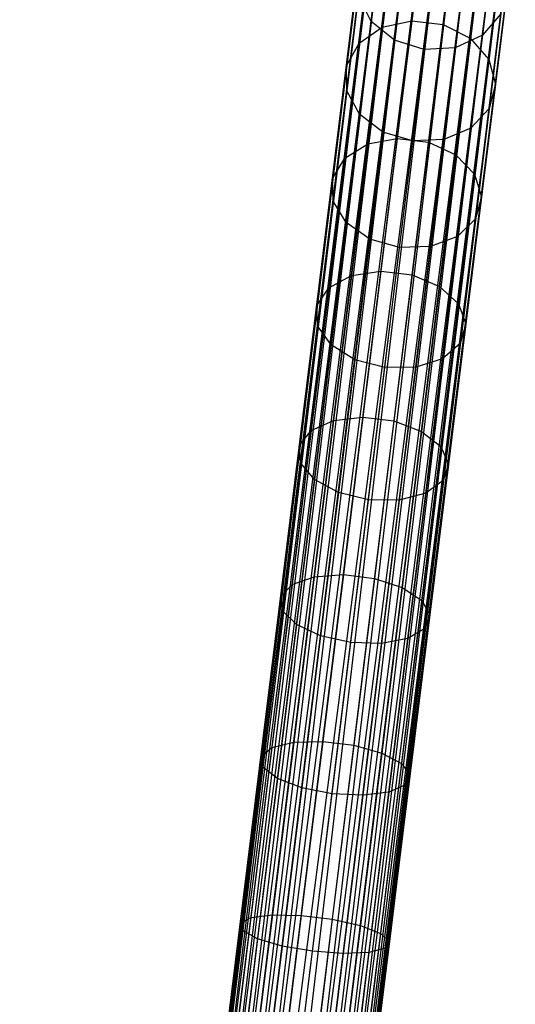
# Model space of a CAD drawing. Extents: x -102 to 102, y -101 to 102.
# Tile 443 of 481: x 4.33 to 10.9, y 65.6 to 78.64. Entities that reach past the tile are written whole.
import ezdxf

# ---------------------------------------------------------------- set-up
doc = ezdxf.new("R2010")
doc.units = 0
doc.header["$LTSCALE"] = 25.4
doc.layers.get('0').update_dxf_attribs({"linetype": 'CONTINUOUS'})

# ---------------------------------------------------------------- blocks, each defined once
blk = doc.blocks.new('NL2500011659_STL')
at = {"color": 0}
for p, q in [((4.33, 43.057, -7.395), (8.924, 80.155, -7.395)), ((4.33, 43.057, -7.605), (8.924, 80.155, -7.395)), ((4.33, 43.057, -7.605), (8.924, 80.155, -7.395)), ((4.33, 43.057, -7.395), (8.924, 80.155, -7.395)), ((8.967, 80.149, -7.809), (4.33, 43.057, -7.605)), ((8.967, 80.149, -7.809), (4.33, 43.057, -7.605)), ((8.924, 80.155, -7.395), (4.373, 43.052, -7.191)), ((8.924, 80.155, -7.395), (4.373, 43.052, -7.191)), ((4.373, 43.052, -7.809), (8.967, 80.149, -7.809)), ((4.373, 43.052, -7.809), (8.967, 80.149, -7.809)), ((4.373, 43.052, -7.191), (9.051, 80.139, -7)), ((4.373, 43.052, -7.191), (9.051, 80.139, -7)), ((4.458, 43.041, -8), (8.967, 80.149, -7.809)), ((4.458, 43.041, -8), (8.967, 80.149, -7.809)), ((4.458, 43.041, -7), (9.051, 80.139, -7)), ((4.458, 43.041, -7), (9.051, 80.139, -7)), ((9.173, 80.124, -8.169), (4.458, 43.041, -8)), ((9.173, 80.124, -8.169), (4.458, 43.041, -8)), ((9.051, 80.139, -7), (4.58, 43.026, -6.831)), ((9.051, 80.139, -7), (4.58, 43.026, -6.831)), ((4.58, 43.026, -8.169), (9.173, 80.124, -8.169)), ((4.58, 43.026, -8.169), (9.173, 80.124, -8.169)), ((4.58, 43.026, -6.831), (9.327, 80.105, -6.691)), ((4.58, 43.026, -6.831), (9.327, 80.105, -6.691)), ((4.734, 43.007, -8.309), (9.173, 80.124, -8.169)), ((4.734, 43.007, -8.309), (9.173, 80.124, -8.169)), ((4.734, 43.007, -6.691), (9.327, 80.105, -6.691)), ((4.734, 43.007, -6.691), (9.327, 80.105, -6.691)), ((9.507, 80.082, -8.414), (4.734, 43.007, -8.309)), ((9.507, 80.082, -8.414), (4.734, 43.007, -8.309)), ((9.327, 80.105, -6.691), (4.913, 42.985, -6.586)), ((9.327, 80.105, -6.691), (4.913, 42.985, -6.586)), ((4.913, 42.985, -8.414), (9.507, 80.082, -8.414)), ((4.913, 42.985, -8.414), (9.507, 80.082, -8.414)), ((4.913, 42.985, -6.586), (9.704, 80.058, -6.522)), ((4.913, 42.985, -6.586), (9.704, 80.058, -6.522)), ((5.111, 42.96, -8.478), (9.507, 80.082, -8.414)), ((5.111, 42.96, -8.478), (9.507, 80.082, -8.414)), ((5.111, 42.96, -6.522), (9.704, 80.058, -6.522)), ((5.111, 42.96, -6.522), (9.704, 80.058, -6.522)), ((5.111, 42.96, -8.478), (9.911, 80.032, -8.5)), ((5.111, 42.96, -8.478), (9.911, 80.032, -8.5)), ((5.317, 42.935, -6.5), (9.911, 80.032, -6.5)), ((5.317, 42.935, -6.5), (9.911, 80.032, -6.5)), ((5.317, 42.935, -8.5), (9.911, 80.032, -8.5)), ((5.317, 42.935, -8.5), (9.911, 80.032, -8.5)), ((5.523, 42.909, -8.478), (9.911, 80.032, -8.5)), ((5.523, 42.909, -8.478), (9.911, 80.032, -8.5)), ((5.523, 42.909, -6.522), (10.117, 80.007, -6.522)), ((5.523, 42.909, -6.522), (10.117, 80.007, -6.522)), ((10.314, 79.982, -8.414), (5.523, 42.909, -8.478)), ((10.314, 79.982, -8.414), (5.523, 42.909, -8.478)), ((10.117, 80.007, -6.522), (5.721, 42.885, -6.586)), ((10.117, 80.007, -6.522), (5.721, 42.885, -6.586)), ((5.721, 42.885, -8.414), (10.314, 79.982, -8.414)), ((5.721, 42.885, -8.414), (10.314, 79.982, -8.414)), ((5.721, 42.885, -6.586), (10.494, 79.96, -6.691)), ((5.721, 42.885, -6.586), (10.494, 79.96, -6.691)), ((5.9, 42.863, -8.309), (10.314, 79.982, -8.414)), ((5.9, 42.863, -8.309), (10.314, 79.982, -8.414)), ((5.9, 42.863, -6.691), (10.494, 79.96, -6.691)), ((5.9, 42.863, -6.691), (10.494, 79.96, -6.691)), ((10.648, 79.941, -8.169), (5.9, 42.863, -8.309)), ((10.648, 79.941, -8.169), (5.9, 42.863, -8.309)), ((10.494, 79.96, -6.691), (6.055, 42.843, -6.831)), ((10.494, 79.96, -6.691), (6.055, 42.843, -6.831)), ((6.055, 42.843, -8.169), (10.648, 79.941, -8.169)), ((6.055, 42.843, -8.169), (10.648, 79.941, -8.169)), ((6.055, 42.843, -6.831), (10.77, 79.926, -7)), ((6.055, 42.843, -6.831), (10.77, 79.926, -7)), ((6.177, 42.828, -8), (10.648, 79.941, -8.169)), ((6.177, 42.828, -8), (10.648, 79.941, -8.169)), ((6.177, 42.828, -7), (10.77, 79.926, -7)), ((6.177, 42.828, -7), (10.77, 79.926, -7)), ((10.77, 79.926, -7), (6.261, 42.818, -7.191)), ((10.77, 79.926, -7), (6.261, 42.818, -7.191)), ((9.692, 79.96, -298.135), (9.527, 78.625, -300.147)), ((9.692, 79.96, -298.135), (9.527, 78.625, -300.147)), ((10.855, 79.916, -7.809), (6.177, 42.828, -8)), ((10.855, 79.916, -7.809), (6.177, 42.828, -8)), ((6.261, 42.818, -7.809), (10.855, 79.916, -7.809)), ((6.261, 42.818, -7.809), (10.855, 79.916, -7.809)), ((6.261, 42.818, -7.191), (10.898, 79.91, -7.395)), ((6.261, 42.818, -7.191), (10.898, 79.91, -7.395)), ((6.304, 42.813, -7.605), (10.855, 79.916, -7.809)), ((6.304, 42.813, -7.605), (10.855, 79.916, -7.809)), ((10.898, 79.91, -7.395), (6.304, 42.813, -7.605)), ((6.304, 42.813, -7.395), (10.898, 79.91, -7.395)), ((10.898, 79.91, -7.395), (6.304, 42.813, -7.605)), ((6.304, 42.813, -7.395), (10.898, 79.91, -7.395)), ((9.297, 79.862, -298.049), (9.133, 78.538, -300.045)), ((9.297, 79.862, -298.049), (9.133, 78.538, -300.045)), ((10.105, 79.909, -298.135), (9.94, 78.574, -300.147)), ((10.105, 79.909, -298.135), (9.94, 78.574, -300.147)), ((10.464, 79.718, -298.049), (10.3, 78.393, -300.045)), ((10.464, 79.718, -298.049), (10.3, 78.393, -300.045)), ((8.989, 79.632, -297.893), (8.827, 78.327, -299.859)), ((8.989, 79.632, -297.893), (8.827, 78.327, -299.859)), ((9.112, 79.627, -295.315), (8.987, 78.617, -297.3)), ((9.112, 79.627, -295.315), (8.987, 78.617, -297.3)), ((10.587, 79.445, -295.315), (10.462, 78.434, -297.3)), ((10.587, 79.445, -295.315), (10.462, 78.434, -297.3)), ((10.708, 79.419, -297.893), (10.546, 78.114, -299.859)), ((10.708, 79.419, -297.893), (10.546, 78.114, -299.859)), ((8.819, 79.31, -297.692), (8.661, 78.03, -299.621)), ((8.819, 79.31, -297.692), (8.661, 78.03, -299.621)), ((9.418, 79.364, -295.216), (9.295, 78.366, -297.176)), ((9.418, 79.364, -295.216), (9.295, 78.366, -297.176)), ((9.689, 78.243, -297.132), (9.812, 79.236, -295.181)), ((9.689, 78.243, -297.132), (9.812, 79.236, -295.181)), ((10.226, 79.264, -295.216), (10.102, 78.267, -297.176)), ((10.226, 79.264, -295.216), (10.102, 78.267, -297.176)), ((10.793, 79.065, -297.692), (10.635, 77.785, -299.621)), ((10.793, 79.065, -297.692), (10.635, 77.785, -299.621)), ((8.819, 78.95, -297.483), (8.663, 77.697, -299.371)), ((8.819, 78.95, -297.483), (8.663, 77.697, -299.371)), ((8.987, 78.617, -297.3), (8.819, 78.95, -297.483)), ((8.987, 78.617, -297.3), (8.819, 78.95, -297.483)), ((8.987, 78.617, -297.3), (8.834, 77.386, -299.154)), ((8.987, 78.617, -297.3), (8.834, 77.386, -299.154)), ((9.295, 78.366, -297.176), (8.987, 78.617, -297.3)), ((9.295, 78.366, -297.176), (8.987, 78.617, -297.3)), ((9.133, 78.538, -300.045), (9.527, 78.625, -300.147)), ((9.133, 78.538, -300.045), (9.527, 78.625, -300.147)), ((9.527, 78.625, -300.147), (9.334, 77.068, -301.991)), ((9.527, 78.625, -300.147), (9.334, 77.068, -301.991)), ((9.527, 78.625, -300.147), (9.94, 78.574, -300.147)), ((9.527, 78.625, -300.147), (9.94, 78.574, -300.147)), ((10.706, 78.717, -297.483), (10.462, 78.434, -297.3)), ((10.706, 78.717, -297.483), (10.462, 78.434, -297.3)), ((10.706, 78.717, -297.483), (10.551, 77.463, -299.371)), ((10.706, 78.717, -297.483), (10.551, 77.463, -299.371)), ((8.827, 78.327, -299.859), (9.133, 78.538, -300.045)), ((8.827, 78.327, -299.859), (9.133, 78.538, -300.045)), ((9.133, 78.538, -300.045), (8.942, 76.994, -301.875)), ((9.133, 78.538, -300.045), (8.942, 76.994, -301.875)), ((9.94, 78.574, -300.147), (9.747, 77.017, -301.991)), ((9.94, 78.574, -300.147), (9.747, 77.017, -301.991)), ((9.94, 78.574, -300.147), (10.3, 78.393, -300.045)), ((9.94, 78.574, -300.147), (10.3, 78.393, -300.045)), ((9.295, 78.366, -297.176), (9.144, 77.151, -299.007)), ((9.295, 78.366, -297.176), (9.144, 77.151, -299.007)), ((9.689, 78.243, -297.132), (9.295, 78.366, -297.176)), ((9.689, 78.243, -297.132), (9.295, 78.366, -297.176)), ((10.462, 78.434, -297.3), (10.102, 78.267, -297.176)), ((10.462, 78.434, -297.3), (10.102, 78.267, -297.176)), ((10.3, 78.393, -300.045), (10.109, 76.849, -301.875)), ((10.3, 78.393, -300.045), (10.109, 76.849, -301.875)), ((10.3, 78.393, -300.045), (10.546, 78.114, -299.859)), ((10.3, 78.393, -300.045), (10.546, 78.114, -299.859)), ((10.462, 78.434, -297.3), (10.309, 77.204, -299.154)), ((10.462, 78.434, -297.3), (10.309, 77.204, -299.154)), ((8.827, 78.327, -299.859), (8.639, 76.806, -301.661)), ((8.827, 78.327, -299.859), (8.639, 76.806, -301.661)), ((8.661, 78.03, -299.621), (8.827, 78.327, -299.859)), ((8.661, 78.03, -299.621), (8.827, 78.327, -299.859)), ((9.539, 77.033, -298.955), (9.689, 78.243, -297.132)), ((9.539, 77.033, -298.955), (9.689, 78.243, -297.132)), ((10.102, 78.267, -297.176), (9.689, 78.243, -297.132)), ((10.102, 78.267, -297.176), (9.689, 78.243, -297.132)), ((10.102, 78.267, -297.176), (9.952, 77.052, -299.007)), ((10.102, 78.267, -297.176), (9.952, 77.052, -299.007)), ((10.546, 78.114, -299.859), (10.358, 76.593, -301.661)), ((10.546, 78.114, -299.859), (10.358, 76.593, -301.661)), ((10.546, 78.114, -299.859), (10.635, 77.785, -299.621)), ((10.546, 78.114, -299.859), (10.635, 77.785, -299.621)), ((8.661, 78.03, -299.621), (8.476, 76.538, -301.388)), ((8.661, 78.03, -299.621), (8.476, 76.538, -301.388)), ((8.663, 77.697, -299.371), (8.661, 78.03, -299.621)), ((8.663, 77.697, -299.371), (8.661, 78.03, -299.621)), ((10.635, 77.785, -299.621), (10.45, 76.294, -301.388)), ((10.635, 77.785, -299.621), (10.45, 76.294, -301.388)), ((10.635, 77.785, -299.621), (10.551, 77.463, -299.371)), ((10.635, 77.785, -299.621), (10.551, 77.463, -299.371)), ((8.663, 77.697, -299.371), (8.482, 76.236, -301.102)), ((8.663, 77.697, -299.371), (8.482, 76.236, -301.102)), ((8.834, 77.386, -299.154), (8.663, 77.697, -299.371)), ((8.834, 77.386, -299.154), (8.663, 77.697, -299.371)), ((10.551, 77.463, -299.371), (10.309, 77.204, -299.154)), ((10.551, 77.463, -299.371), (10.309, 77.204, -299.154)), ((10.551, 77.463, -299.371), (10.37, 76.002, -301.102)), ((10.551, 77.463, -299.371), (10.37, 76.002, -301.102)), ((8.834, 77.386, -299.154), (8.657, 75.952, -300.853)), ((8.834, 77.386, -299.154), (8.657, 75.952, -300.853)), ((9.144, 77.151, -299.007), (8.834, 77.386, -299.154)), ((9.144, 77.151, -299.007), (8.834, 77.386, -299.154)), ((10.309, 77.204, -299.154), (9.952, 77.052, -299.007)), ((10.309, 77.204, -299.154), (9.952, 77.052, -299.007)), ((10.309, 77.204, -299.154), (10.132, 75.769, -300.853)), ((10.309, 77.204, -299.154), (10.132, 75.769, -300.853)), ((8.942, 76.994, -301.875), (9.334, 77.068, -301.991)), ((8.942, 76.994, -301.875), (9.334, 77.068, -301.991)), ((9.144, 77.151, -299.007), (8.969, 75.735, -300.685)), ((9.144, 77.151, -299.007), (8.969, 75.735, -300.685)), ((9.334, 77.068, -301.991), (9.117, 75.311, -303.642)), ((9.334, 77.068, -301.991), (9.117, 75.311, -303.642)), ((9.539, 77.033, -298.955), (9.144, 77.151, -299.007)), ((9.539, 77.033, -298.955), (9.144, 77.151, -299.007)), ((9.334, 77.068, -301.991), (9.747, 77.017, -301.991)), ((9.334, 77.068, -301.991), (9.747, 77.017, -301.991)), ((9.952, 77.052, -299.007), (9.539, 77.033, -298.955)), ((9.952, 77.052, -299.007), (9.539, 77.033, -298.955)), ((9.952, 77.052, -299.007), (9.776, 75.635, -300.685)), ((9.952, 77.052, -299.007), (9.776, 75.635, -300.685)), ((8.639, 76.806, -301.661), (8.942, 76.994, -301.875)), ((8.639, 76.806, -301.661), (8.942, 76.994, -301.875)), ((8.942, 76.994, -301.875), (8.726, 75.251, -303.512)), ((8.942, 76.994, -301.875), (8.726, 75.251, -303.512)), ((9.365, 75.623, -300.625), (9.539, 77.033, -298.955)), ((9.365, 75.623, -300.625), (9.539, 77.033, -298.955)), ((9.747, 77.017, -301.991), (9.529, 75.26, -303.642)), ((9.747, 77.017, -301.991), (9.529, 75.26, -303.642)), ((9.747, 77.017, -301.991), (10.109, 76.849, -301.875)), ((9.747, 77.017, -301.991), (10.109, 76.849, -301.875)), ((8.639, 76.806, -301.661), (8.426, 75.089, -303.274)), ((8.639, 76.806, -301.661), (8.426, 75.089, -303.274)), ((8.476, 76.538, -301.388), (8.639, 76.806, -301.661)), ((8.476, 76.538, -301.388), (8.639, 76.806, -301.661)), ((10.109, 76.849, -301.875), (9.893, 75.106, -303.512)), ((10.109, 76.849, -301.875), (9.893, 75.106, -303.512)), ((10.109, 76.849, -301.875), (10.358, 76.593, -301.661)), ((10.109, 76.849, -301.875), (10.358, 76.593, -301.661)), ((8.476, 76.538, -301.388), (8.267, 74.854, -302.97)), ((8.476, 76.538, -301.388), (8.267, 74.854, -302.97)), ((8.482, 76.236, -301.102), (8.476, 76.538, -301.388)), ((8.482, 76.236, -301.102), (8.476, 76.538, -301.388)), ((10.358, 76.593, -301.661), (10.145, 74.876, -303.274)), ((10.358, 76.593, -301.661), (10.145, 74.876, -303.274)), ((10.358, 76.593, -301.661), (10.45, 76.294, -301.388)), ((10.358, 76.593, -301.661), (10.45, 76.294, -301.388)), ((10.45, 76.294, -301.388), (10.241, 74.61, -302.97)), ((10.45, 76.294, -301.388), (10.241, 74.61, -302.97)), ((10.45, 76.294, -301.388), (10.37, 76.002, -301.102)), ((10.45, 76.294, -301.388), (10.37, 76.002, -301.102)), ((8.482, 76.236, -301.102), (8.278, 74.587, -302.652)), ((8.482, 76.236, -301.102), (8.278, 74.587, -302.652)), ((8.657, 75.952, -300.853), (8.482, 76.236, -301.102)), ((8.657, 75.952, -300.853), (8.482, 76.236, -301.102)), ((8.657, 75.952, -300.853), (8.456, 74.333, -302.375)), ((8.657, 75.952, -300.853), (8.456, 74.333, -302.375)), ((8.969, 75.735, -300.685), (8.657, 75.952, -300.853)), ((8.969, 75.735, -300.685), (8.657, 75.952, -300.853)), ((10.37, 76.002, -301.102), (10.132, 75.769, -300.853)), ((10.37, 76.002, -301.102), (10.132, 75.769, -300.853)), ((10.37, 76.002, -301.102), (10.166, 74.353, -302.652)), ((10.37, 76.002, -301.102), (10.166, 74.353, -302.652)), ((10.132, 75.769, -300.853), (9.776, 75.635, -300.685)), ((10.132, 75.769, -300.853), (9.776, 75.635, -300.685)), ((10.132, 75.769, -300.853), (9.931, 74.15, -302.375)), ((10.132, 75.769, -300.853), (9.931, 74.15, -302.375)), ((8.969, 75.735, -300.685), (8.771, 74.137, -302.187)), ((8.969, 75.735, -300.685), (8.771, 74.137, -302.187)), ((9.365, 75.623, -300.625), (8.969, 75.735, -300.685)), ((9.365, 75.623, -300.625), (8.969, 75.735, -300.685)), ((9.168, 74.032, -302.12), (9.365, 75.623, -300.625)), ((9.168, 74.032, -302.12), (9.365, 75.623, -300.625)), ((9.776, 75.635, -300.685), (9.365, 75.623, -300.625)), ((9.776, 75.635, -300.685), (9.365, 75.623, -300.625)), ((9.776, 75.635, -300.685), (9.578, 74.037, -302.187)), ((9.776, 75.635, -300.685), (9.578, 74.037, -302.187)), ((8.426, 75.089, -303.274), (8.726, 75.251, -303.512)), ((8.426, 75.089, -303.274), (8.726, 75.251, -303.512)), ((8.726, 75.251, -303.512), (8.489, 73.332, -304.937)), ((8.726, 75.251, -303.512), (8.489, 73.332, -304.937)), ((8.726, 75.251, -303.512), (9.117, 75.311, -303.642)), ((8.726, 75.251, -303.512), (9.117, 75.311, -303.642)), ((9.117, 75.311, -303.642), (8.877, 73.377, -305.078)), ((9.117, 75.311, -303.642), (8.877, 73.377, -305.078)), ((9.117, 75.311, -303.642), (9.529, 75.26, -303.642)), ((9.117, 75.311, -303.642), (9.529, 75.26, -303.642)), ((9.529, 75.26, -303.642), (9.29, 73.326, -305.078)), ((9.529, 75.26, -303.642), (9.29, 73.326, -305.078)), ((9.529, 75.26, -303.642), (9.893, 75.106, -303.512)), ((9.529, 75.26, -303.642), (9.893, 75.106, -303.512)), ((9.893, 75.106, -303.512), (9.656, 73.188, -304.937)), ((9.893, 75.106, -303.512), (9.656, 73.188, -304.937)), ((9.893, 75.106, -303.512), (10.145, 74.876, -303.274)), ((9.893, 75.106, -303.512), (10.145, 74.876, -303.274)), ((8.426, 75.089, -303.274), (8.192, 73.199, -304.678)), ((8.426, 75.089, -303.274), (8.192, 73.199, -304.678)), ((8.267, 74.854, -302.97), (8.426, 75.089, -303.274)), ((8.267, 74.854, -302.97), (8.426, 75.089, -303.274)), ((8.267, 74.854, -302.97), (8.038, 73.001, -304.346)), ((8.267, 74.854, -302.97), (8.038, 73.001, -304.346)), ((8.278, 74.587, -302.652), (8.267, 74.854, -302.97)), ((8.278, 74.587, -302.652), (8.267, 74.854, -302.97)), ((10.145, 74.876, -303.274), (9.911, 72.986, -304.678)), ((10.145, 74.876, -303.274), (9.911, 72.986, -304.678)), ((10.145, 74.876, -303.274), (10.241, 74.61, -302.97)), ((10.145, 74.876, -303.274), (10.241, 74.61, -302.97)), ((8.278, 74.587, -302.652), (8.053, 72.771, -304)), ((8.278, 74.587, -302.652), (8.053, 72.771, -304)), ((8.456, 74.333, -302.375), (8.278, 74.587, -302.652)), ((8.456, 74.333, -302.375), (8.278, 74.587, -302.652)), ((10.241, 74.61, -302.97), (10.012, 72.756, -304.346)), ((10.241, 74.61, -302.97), (10.012, 72.756, -304.346)), ((10.241, 74.61, -302.97), (10.166, 74.353, -302.652)), ((10.241, 74.61, -302.97), (10.166, 74.353, -302.652)), ((8.456, 74.333, -302.375), (8.236, 72.551, -303.698)), ((8.456, 74.333, -302.375), (8.236, 72.551, -303.698)), ((8.771, 74.137, -302.187), (8.456, 74.333, -302.375)), ((8.771, 74.137, -302.187), (8.456, 74.333, -302.375)), ((10.166, 74.353, -302.652), (9.931, 74.15, -302.375)), ((10.166, 74.353, -302.652), (9.931, 74.15, -302.375)), ((10.166, 74.353, -302.652), (9.941, 72.538, -304)), ((10.166, 74.353, -302.652), (9.941, 72.538, -304)), ((8.771, 74.137, -302.187), (8.553, 72.377, -303.493)), ((8.771, 74.137, -302.187), (8.553, 72.377, -303.493)), ((9.168, 74.032, -302.12), (8.771, 74.137, -302.187)), ((9.168, 74.032, -302.12), (8.771, 74.137, -302.187)), ((9.931, 74.15, -302.375), (9.578, 74.037, -302.187)), ((9.931, 74.15, -302.375), (9.578, 74.037, -302.187)), ((9.931, 74.15, -302.375), (9.711, 72.368, -303.698)), ((9.931, 74.15, -302.375), (9.711, 72.368, -303.698)), ((8.951, 72.28, -303.421), (9.168, 74.032, -302.12)), ((8.951, 72.28, -303.421), (9.168, 74.032, -302.12)), ((9.578, 74.037, -302.187), (9.168, 74.032, -302.12)), ((9.578, 74.037, -302.187), (9.168, 74.032, -302.12)), ((9.578, 74.037, -302.187), (9.36, 72.277, -303.493)), ((9.578, 74.037, -302.187), (9.36, 72.277, -303.493)), ((8.192, 73.199, -304.678), (8.489, 73.332, -304.937)), ((8.192, 73.199, -304.678), (8.489, 73.332, -304.937)), ((8.489, 73.332, -304.937), (8.233, 71.264, -306.129)), ((8.489, 73.332, -304.937), (8.233, 71.264, -306.129)), ((8.489, 73.332, -304.937), (8.877, 73.377, -305.078)), ((8.489, 73.332, -304.937), (8.877, 73.377, -305.078)), ((8.877, 73.377, -305.078), (8.619, 71.292, -306.28)), ((8.877, 73.377, -305.078), (8.619, 71.292, -306.28)), ((8.877, 73.377, -305.078), (9.29, 73.326, -305.078)), ((8.877, 73.377, -305.078), (9.29, 73.326, -305.078)), ((9.29, 73.326, -305.078), (9.032, 71.241, -306.28)), ((9.29, 73.326, -305.078), (9.032, 71.241, -306.28)), ((9.29, 73.326, -305.078), (9.656, 73.188, -304.937)), ((9.29, 73.326, -305.078), (9.656, 73.188, -304.937)), ((8.192, 73.199, -304.678), (7.94, 71.161, -305.852)), ((8.192, 73.199, -304.678), (7.94, 71.161, -305.852)), ((8.038, 73.001, -304.346), (8.192, 73.199, -304.678)), ((8.038, 73.001, -304.346), (8.192, 73.199, -304.678)), ((9.656, 73.188, -304.937), (9.399, 71.119, -306.129)), ((9.656, 73.188, -304.937), (9.399, 71.119, -306.129)), ((9.656, 73.188, -304.937), (9.911, 72.986, -304.678)), ((9.656, 73.188, -304.937), (9.911, 72.986, -304.678)), ((8.038, 73.001, -304.346), (7.79, 71.002, -305.498)), ((8.038, 73.001, -304.346), (7.79, 71.002, -305.498)), ((8.053, 72.771, -304), (8.038, 73.001, -304.346)), ((8.053, 72.771, -304), (8.038, 73.001, -304.346)), ((9.911, 72.986, -304.678), (9.659, 70.948, -305.852)), ((9.911, 72.986, -304.678), (9.659, 70.948, -305.852)), ((9.911, 72.986, -304.678), (10.012, 72.756, -304.346)), ((9.911, 72.986, -304.678), (10.012, 72.756, -304.346)), ((8.053, 72.771, -304), (7.811, 70.814, -305.128)), ((8.053, 72.771, -304), (7.811, 70.814, -305.128)), ((8.236, 72.551, -303.698), (8.053, 72.771, -304)), ((8.236, 72.551, -303.698), (8.053, 72.771, -304)), ((10.012, 72.756, -304.346), (9.764, 70.758, -305.498)), ((10.012, 72.756, -304.346), (9.764, 70.758, -305.498)), ((10.012, 72.756, -304.346), (9.941, 72.538, -304)), ((10.012, 72.756, -304.346), (9.941, 72.538, -304)), ((8.236, 72.551, -303.698), (7.998, 70.629, -304.806)), ((8.236, 72.551, -303.698), (7.998, 70.629, -304.806)), ((8.553, 72.377, -303.493), (8.236, 72.551, -303.698)), ((8.553, 72.377, -303.493), (8.236, 72.551, -303.698)), ((9.941, 72.538, -304), (9.699, 70.58, -305.128)), ((9.941, 72.538, -304), (9.699, 70.58, -305.128)), ((9.941, 72.538, -304), (9.711, 72.368, -303.698)), ((9.941, 72.538, -304), (9.711, 72.368, -303.698)), ((8.553, 72.377, -303.493), (8.318, 70.48, -304.587)), ((8.553, 72.377, -303.493), (8.318, 70.48, -304.587)), ((8.951, 72.28, -303.421), (8.553, 72.377, -303.493)), ((8.951, 72.28, -303.421), (8.553, 72.377, -303.493)), ((9.711, 72.368, -303.698), (9.36, 72.277, -303.493)), ((9.711, 72.368, -303.698), (9.36, 72.277, -303.493)), ((9.711, 72.368, -303.698), (9.473, 70.446, -304.806)), ((9.711, 72.368, -303.698), (9.473, 70.446, -304.806)), ((8.717, 70.391, -304.509), (8.951, 72.28, -303.421)), ((8.717, 70.391, -304.509), (8.951, 72.28, -303.421)), ((9.36, 72.277, -303.493), (8.951, 72.28, -303.421)), ((9.36, 72.277, -303.493), (8.951, 72.28, -303.421)), ((9.36, 72.277, -303.493), (9.125, 70.38, -304.587)), ((9.36, 72.277, -303.493), (9.125, 70.38, -304.587)), ((7.94, 71.161, -305.852), (8.233, 71.264, -306.129)), ((7.94, 71.161, -305.852), (8.233, 71.264, -306.129)), ((8.233, 71.264, -306.129), (7.961, 69.072, -307.073)), ((8.233, 71.264, -306.129), (7.961, 69.072, -307.073)), ((8.233, 71.264, -306.129), (8.619, 71.292, -306.28)), ((8.233, 71.264, -306.129), (8.619, 71.292, -306.28)), ((8.619, 71.292, -306.28), (8.345, 69.083, -307.232)), ((8.619, 71.292, -306.28), (8.345, 69.083, -307.232)), ((8.619, 71.292, -306.28), (9.032, 71.241, -306.28)), ((8.619, 71.292, -306.28), (9.032, 71.241, -306.28)), ((9.032, 71.241, -306.28), (8.758, 69.032, -307.232)), ((9.032, 71.241, -306.28), (8.758, 69.032, -307.232)), ((9.032, 71.241, -306.28), (9.399, 71.119, -306.129)), ((9.032, 71.241, -306.28), (9.399, 71.119, -306.129)), ((7.94, 71.161, -305.852), (7.672, 69.003, -306.782)), ((7.94, 71.161, -305.852), (7.672, 69.003, -306.782)), ((7.79, 71.002, -305.498), (7.94, 71.161, -305.852)), ((7.79, 71.002, -305.498), (7.94, 71.161, -305.852)), ((9.399, 71.119, -306.129), (9.128, 68.928, -307.073)), ((9.399, 71.119, -306.129), (9.128, 68.928, -307.073)), ((9.399, 71.119, -306.129), (9.659, 70.948, -305.852)), ((9.399, 71.119, -306.129), (9.659, 70.948, -305.852)), ((7.79, 71.002, -305.498), (7.528, 68.885, -306.41)), ((7.79, 71.002, -305.498), (7.528, 68.885, -306.41)), ((7.811, 70.814, -305.128), (7.79, 71.002, -305.498)), ((7.811, 70.814, -305.128), (7.79, 71.002, -305.498)), ((9.659, 70.948, -305.852), (9.391, 68.79, -306.782)), ((9.659, 70.948, -305.852), (9.391, 68.79, -306.782)), ((9.659, 70.948, -305.852), (9.764, 70.758, -305.498)), ((9.659, 70.948, -305.852), (9.764, 70.758, -305.498)), ((7.811, 70.814, -305.128), (7.554, 68.74, -306.021)), ((7.811, 70.814, -305.128), (7.554, 68.74, -306.021)), ((7.998, 70.629, -304.806), (7.811, 70.814, -305.128)), ((7.998, 70.629, -304.806), (7.811, 70.814, -305.128)), ((9.764, 70.758, -305.498), (9.502, 68.641, -306.41)), ((9.764, 70.758, -305.498), (9.502, 68.641, -306.41)), ((9.764, 70.758, -305.498), (9.699, 70.58, -305.128)), ((9.764, 70.758, -305.498), (9.699, 70.58, -305.128)), ((7.998, 70.629, -304.806), (7.746, 68.594, -305.683)), ((7.998, 70.629, -304.806), (7.746, 68.594, -305.683)), ((8.318, 70.48, -304.587), (7.998, 70.629, -304.806)), ((8.318, 70.48, -304.587), (7.998, 70.629, -304.806)), ((9.699, 70.58, -305.128), (9.442, 68.507, -306.021)), ((9.699, 70.58, -305.128), (9.442, 68.507, -306.021)), ((9.699, 70.58, -305.128), (9.473, 70.446, -304.806)), ((9.699, 70.58, -305.128), (9.473, 70.446, -304.806)), ((8.318, 70.48, -304.587), (8.069, 68.47, -305.453)), ((8.318, 70.48, -304.587), (8.069, 68.47, -305.453)), ((8.717, 70.391, -304.509), (8.318, 70.48, -304.587)), ((8.717, 70.391, -304.509), (8.318, 70.48, -304.587)), ((9.473, 70.446, -304.806), (9.125, 70.38, -304.587)), ((9.473, 70.446, -304.806), (9.125, 70.38, -304.587)), ((9.473, 70.446, -304.806), (9.221, 68.411, -305.683)), ((9.473, 70.446, -304.806), (9.221, 68.411, -305.683)), ((8.469, 68.391, -305.372), (8.717, 70.391, -304.509)), ((8.469, 68.391, -305.372), (8.717, 70.391, -304.509)), ((9.125, 70.38, -304.587), (8.717, 70.391, -304.509)), ((9.125, 70.38, -304.587), (8.717, 70.391, -304.509)), ((9.125, 70.38, -304.587), (8.877, 68.37, -305.453)), ((9.125, 70.38, -304.587), (8.877, 68.37, -305.453)), ((7.672, 69.003, -306.782), (7.394, 66.752, -307.456)), ((7.672, 69.003, -306.782), (7.394, 66.752, -307.456)), ((7.528, 68.885, -306.41), (7.672, 69.003, -306.782)), ((7.528, 68.885, -306.41), (7.672, 69.003, -306.782)), ((7.672, 69.003, -306.782), (7.961, 69.072, -307.073)), ((7.672, 69.003, -306.782), (7.961, 69.072, -307.073)), ((7.961, 69.072, -307.073), (7.679, 66.788, -307.757)), ((7.961, 69.072, -307.073), (7.679, 66.788, -307.757)), ((7.961, 69.072, -307.073), (8.345, 69.083, -307.232)), ((7.961, 69.072, -307.073), (8.345, 69.083, -307.232)), ((8.345, 69.083, -307.232), (8.06, 66.78, -307.921)), ((8.345, 69.083, -307.232), (8.06, 66.78, -307.921)), ((8.345, 69.083, -307.232), (8.758, 69.032, -307.232)), ((8.345, 69.083, -307.232), (8.758, 69.032, -307.232)), ((8.758, 69.032, -307.232), (8.473, 66.729, -307.921)), ((8.758, 69.032, -307.232), (8.473, 66.729, -307.921)), ((8.758, 69.032, -307.232), (9.128, 68.928, -307.073)), ((8.758, 69.032, -307.232), (9.128, 68.928, -307.073)), ((7.528, 68.885, -306.41), (7.255, 66.678, -307.071)), ((7.528, 68.885, -306.41), (7.255, 66.678, -307.071)), ((7.554, 68.74, -306.021), (7.528, 68.885, -306.41)), ((7.554, 68.74, -306.021), (7.528, 68.885, -306.41)), ((9.128, 68.928, -307.073), (8.845, 66.644, -307.757)), ((9.128, 68.928, -307.073), (8.845, 66.644, -307.757)), ((9.128, 68.928, -307.073), (9.391, 68.79, -306.782)), ((9.128, 68.928, -307.073), (9.391, 68.79, -306.782)), ((7.554, 68.74, -306.021), (7.287, 66.579, -306.668)), ((7.554, 68.74, -306.021), (7.287, 66.579, -306.668)), ((7.746, 68.594, -305.683), (7.554, 68.74, -306.021)), ((7.746, 68.594, -305.683), (7.554, 68.74, -306.021)), ((9.391, 68.79, -306.782), (9.113, 66.539, -307.456)), ((9.391, 68.79, -306.782), (9.113, 66.539, -307.456)), ((9.391, 68.79, -306.782), (9.502, 68.641, -306.41)), ((9.391, 68.79, -306.782), (9.502, 68.641, -306.41)), ((7.746, 68.594, -305.683), (7.483, 66.471, -306.318)), ((7.746, 68.594, -305.683), (7.483, 66.471, -306.318)), ((8.069, 68.47, -305.453), (7.746, 68.594, -305.683)), ((8.069, 68.47, -305.453), (7.746, 68.594, -305.683)), ((9.502, 68.641, -306.41), (9.229, 66.434, -307.071)), ((9.502, 68.641, -306.41), (9.229, 66.434, -307.071)), ((9.502, 68.641, -306.41), (9.442, 68.507, -306.021)), ((9.502, 68.641, -306.41), (9.442, 68.507, -306.021)), ((8.069, 68.47, -305.453), (7.81, 66.374, -306.08)), ((8.069, 68.47, -305.453), (7.81, 66.374, -306.08)), ((8.469, 68.391, -305.372), (8.069, 68.47, -305.453)), ((8.469, 68.391, -305.372), (8.069, 68.47, -305.453)), ((9.442, 68.507, -306.021), (9.174, 66.345, -306.668)), ((9.442, 68.507, -306.021), (9.174, 66.345, -306.668)), ((9.442, 68.507, -306.021), (9.221, 68.411, -305.683)), ((9.442, 68.507, -306.021), (9.221, 68.411, -305.683)), ((8.211, 66.305, -305.996), (8.469, 68.391, -305.372)), ((8.211, 66.305, -305.996), (8.469, 68.391, -305.372)), ((8.877, 68.37, -305.453), (8.469, 68.391, -305.372)), ((8.877, 68.37, -305.453), (8.469, 68.391, -305.372)), ((8.877, 68.37, -305.453), (8.617, 66.275, -306.08)), ((8.877, 68.37, -305.453), (8.617, 66.275, -306.08)), ((9.221, 68.411, -305.683), (8.877, 68.37, -305.453)), ((9.221, 68.411, -305.683), (8.877, 68.37, -305.453)), ((9.221, 68.411, -305.683), (8.958, 66.289, -306.318)), ((9.221, 68.411, -305.683), (8.958, 66.289, -306.318)), ((7.394, 66.752, -307.456), (7.107, 64.439, -307.863)), ((7.394, 66.752, -307.456), (7.107, 64.439, -307.863)), ((7.255, 66.678, -307.071), (7.394, 66.752, -307.456)), ((7.255, 66.678, -307.071), (7.394, 66.752, -307.456)), ((7.679, 66.788, -307.757), (7.388, 64.441, -308.17)), ((7.679, 66.788, -307.757), (7.388, 64.441, -308.17)), ((7.394, 66.752, -307.456), (7.679, 66.788, -307.757)), ((7.394, 66.752, -307.456), (7.679, 66.788, -307.757)), ((7.679, 66.788, -307.757), (8.06, 66.78, -307.921)), ((7.679, 66.788, -307.757), (8.06, 66.78, -307.921)), ((8.06, 66.78, -307.921), (7.767, 64.413, -308.338)), ((8.06, 66.78, -307.921), (7.767, 64.413, -308.338)), ((8.06, 66.78, -307.921), (8.473, 66.729, -307.921)), ((8.06, 66.78, -307.921), (8.473, 66.729, -307.921)), ((7.255, 66.678, -307.071), (6.974, 64.41, -307.471)), ((7.255, 66.678, -307.071), (6.974, 64.41, -307.471)), ((7.287, 66.579, -306.668), (7.255, 66.678, -307.071)), ((7.287, 66.579, -306.668), (7.255, 66.678, -307.071)), ((8.473, 66.729, -307.921), (8.18, 64.362, -308.338)), ((8.473, 66.729, -307.921), (8.18, 64.362, -308.338)), ((8.473, 66.729, -307.921), (8.845, 66.644, -307.757)), ((8.473, 66.729, -307.921), (8.845, 66.644, -307.757)), ((8.845, 66.644, -307.757), (8.554, 64.296, -308.17)), ((8.845, 66.644, -307.757), (8.554, 64.296, -308.17)), ((8.845, 66.644, -307.757), (9.113, 66.539, -307.456)), ((8.845, 66.644, -307.757), (9.113, 66.539, -307.456)), ((7.287, 66.579, -306.668), (7.011, 64.357, -307.06)), ((7.287, 66.579, -306.668), (7.011, 64.357, -307.06)), ((7.483, 66.471, -306.318), (7.287, 66.579, -306.668)), ((7.483, 66.471, -306.318), (7.287, 66.579, -306.668)), ((9.113, 66.539, -307.456), (8.826, 64.227, -307.863)), ((9.113, 66.539, -307.456), (8.826, 64.227, -307.863)), ((9.113, 66.539, -307.456), (9.229, 66.434, -307.071)), ((9.113, 66.539, -307.456), (9.229, 66.434, -307.071)), ((7.483, 66.471, -306.318), (7.213, 64.291, -306.702)), ((7.483, 66.471, -306.318), (7.213, 64.291, -306.702)), ((7.81, 66.374, -306.08), (7.483, 66.471, -306.318)), ((7.81, 66.374, -306.08), (7.483, 66.471, -306.318)), ((7.81, 66.374, -306.08), (7.543, 64.221, -306.459)), ((7.81, 66.374, -306.08), (7.543, 64.221, -306.459)), ((8.211, 66.305, -305.996), (7.81, 66.374, -306.08)), ((8.211, 66.305, -305.996), (7.81, 66.374, -306.08)), ((9.229, 66.434, -307.071), (8.948, 64.166, -307.471)), ((9.229, 66.434, -307.071), (8.948, 64.166, -307.471)), ((9.229, 66.434, -307.071), (9.174, 66.345, -306.668)), ((9.229, 66.434, -307.071), (9.174, 66.345, -306.668)), ((7.946, 64.162, -306.374), (8.211, 66.305, -305.996)), ((7.946, 64.162, -306.374), (8.211, 66.305, -305.996)), ((8.617, 66.275, -306.08), (8.211, 66.305, -305.996)), ((8.617, 66.275, -306.08), (8.211, 66.305, -305.996)), ((8.617, 66.275, -306.08), (8.35, 64.121, -306.459)), ((8.617, 66.275, -306.08), (8.35, 64.121, -306.459)), ((8.958, 66.289, -306.318), (8.617, 66.275, -306.08)), ((8.958, 66.289, -306.318), (8.617, 66.275, -306.08)), ((8.958, 66.289, -306.318), (8.688, 64.108, -306.702)), ((8.958, 66.289, -306.318), (8.688, 64.108, -306.702)), ((9.174, 66.345, -306.668), (8.899, 64.124, -307.06)), ((9.174, 66.345, -306.668), (8.899, 64.124, -307.06)), ((9.174, 66.345, -306.668), (8.958, 66.289, -306.318)), ((9.174, 66.345, -306.668), (8.958, 66.289, -306.318))]:
    blk.add_line(p, q, dxfattribs=at)

msp = doc.modelspace()

# ---------------------------------------------------------------- block references
at = {"color": 0}
msp.add_blockref('NL2500011659_STL', (0, 0), dxfattribs=at)

doc.saveas('drawing.dxf')
